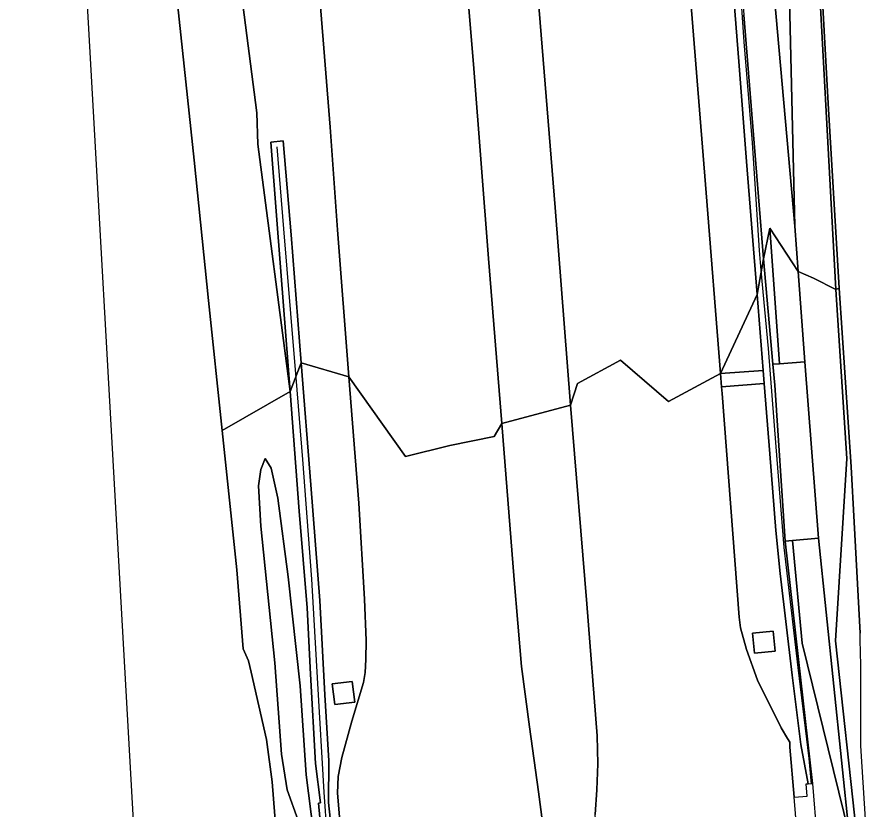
# Model space of a CAD drawing. Extents: x 157793 to 159380, y 380877 to 382313.
# Drawn here: x 157868.4 to 157936.1, y 380910.7 to 380974.3 of the extents above; entities that cross this region are included whole.
import ezdxf

# ---------------------------------------------------------------- set-up
doc = ezdxf.new("R2010")
doc.units = 0
for name, color, linetype in [('IMGEO_Berm_groen', 7, 'Continuous'), ('IMGEO_Geluidsscherm', 7, 'Continuous'), ('IMGEO_Grasland_overig', 7, 'Continuous'), ('IMGEO_Muur', 7, 'Continuous'), ('IMGEO_Rijbaan_autosnelweg', 7, 'Continuous'), ('IMGEO_Rijbaan_autoweg', 7, 'Continuous'), ('IMGEO_Terreindeel_gesloten', 7, 'Continuous'), ('IMGEO_Voetpad_open', 7, 'Continuous')]:
    doc.layers.add(name, color=color, linetype=linetype)

msp = doc.modelspace()

# ---------------------------------------------------------------- linework, layer by layer
at = {"layer": 'IMGEO_Berm_groen'}
for points in [[(157868.437, 381083.809), (157869.995, 381069.355), (157871.296, 381057.895), (157872.574, 381047.353), (157873.839, 381036.899), (157875.471, 381023.903), (157877.047, 381011.386), (157878.579, 380998.701), (157880.199, 380985.188), (157881.348, 380975.368), (157882.682, 380962.788), (157883.826, 380951.522), (157884.924, 380941.077), (157890.407, 380944.205), (157887.814, 380964.078), (157887.732, 380966.583), (157885.092, 380986.896), (157884.101, 381001.283), (157882.32, 381025.643), (157880.478, 381047.653), (157878.908, 381068.962), (157876.754, 381094.03)], [(157928.206, 381090.112), (157929.457, 381060.041), (157930.468, 381032.552), (157931.483, 381003.452), (157932.561, 380983.484), (157934.249, 380952.395), (157934.521, 380952.503), (157933.625, 380967.33), (157932.848, 380981.48), (157932.105, 380996.286), (157931.487, 381010.3), (157930.93, 381026.54), (157930.349, 381042.939), (157929.748, 381060.978), (157929.061, 381077.525)], [(157918.347, 381082.45), (157919.337, 381069.645), (157920.363, 381056.85), (157921.743, 381040.497), (157922.591, 381030.018), (157923.538, 381018.164), (157924.331, 381007.063), (157925.125, 380996.35), (157926.05, 380985.421), (157926.855, 380974.449), (157927.629, 380964.818), (157928.426, 380954.865), (157928.951, 380957.32), (157931.214, 380953.836), (157930.945, 380957.477), (157928.547, 380984.526), (157926.288, 381010.149), (157924.575, 381035.075), (157922.3, 381062.618), (157920.601, 381087.563)], [(157896.975, 381073.371), (157897.92, 381060.896), (157898.912, 381048.344), (157899.961, 381035.118), (157901, 381021.9), (157902.025, 381008.823), (157902.923, 380997.778), (157903.91, 380985.331), (157905.152, 380970.137), (157906.326, 380954.897), (157907.412, 380941.629), (157912.92, 380943.119), (157911.69, 380958.988), (157910.255, 380976.846), (157909.134, 380992.065), (157907.775, 381009.039), (157906.717, 381022.263), (157905.516, 381036.476), (157904.308, 381052.865), (157902.951, 381069.57), (157901.775, 381084.043)], [(157914.99, 381071.791), (157916.407, 381053.75), (157917.89, 381034.799), (157919.611, 381013.477), (157921.028, 380995.436), (157922.274, 380979.519), (157923.829, 380960.156), (157924.983, 380945.651), (157927.915, 380952.009), (157927.068, 380962.673), (157926.483, 380970.35), (157925.733, 380979.879), (157924.987, 380988.882), (157924.213, 380999.151), (157923.405, 381008.947), (157922.56, 381019.75), (157921.737, 381030.48), (157920.818, 381041.706), (157919.937, 381053.331), (157919.017, 381064.585), (157918.036, 381076.984)], [(157885.092, 380986.896), (157887.732, 380966.583), (157887.814, 380964.078), (157890.407, 380944.205), (157889.676, 380953.504), (157888.832, 380964.22), (157889.827, 380964.339), (157890.479, 380956.795), (157891.292, 380946.5), (157895.109, 380945.375), (157894.194, 380957.184), (157893.602, 380965.439), (157892.806, 380975.437)], [(157892.888, 380908.849), (157892.674, 380911.135), (157892.83, 380911.17), (157892.429, 380914.327), (157892.034, 380921.503), (157891.777, 380926.833), (157891.133, 380934.6), (157890.407, 380944.205), (157884.924, 380941.077), (157886.116, 380929.892), (157886.619, 380923.538), (157887.048, 380922.591), (157887.256, 380921.678), (157888.491, 380916.261), (157888.941, 380912.873), (157889.557, 380905.005)], [(157891.035, 380909.745), (157890.153, 380912.228), (157889.693, 380915.08), (157889.172, 380922.415), (157888.033, 380933.383), (157887.853, 380936.634), (157888.039, 380937.956), (157888.402, 380938.83), (157888.875, 380938.046), (157889.421, 380935.653), (157890.247, 380929.313), (157891.199, 380920.561), (157891.694, 380913.418), (157892.286, 380908.802)]]:
    msp.add_lwpolyline(points, dxfattribs=at)
for points in [[(157929.705, 380946.438), (157928.951, 380957.32), (157928.426, 380954.865), (157929.191, 380946.401)], [(157931.214, 380953.836), (157928.951, 380957.32), (157929.705, 380946.438), (157931.751, 380946.584)], [(157935.903, 380908.705), (157934.21, 380924.173), (157935.129, 380938.82), (157934.249, 380952.395), (157932.452, 380953.299), (157931.214, 380953.836), (157931.751, 380946.584), (157932.84, 380932.425), (157935.308, 380908.658)], [(157927.915, 380952.009), (157924.983, 380945.651), (157928.399, 380945.896)], [(157934.249, 380952.395), (157935.129, 380938.82), (157934.21, 380924.173), (157935.903, 380908.705), (157936.289, 380908.735), (157936.332, 380908.151), (157936.741, 380908.18), (157936.247, 380915.742), (157936.253, 380922.221), (157936.211, 380924.269), (157936.2, 380924.79), (157935.711, 380933.725), (157935.468, 380938.154), (157934.521, 380952.503)], [(157891.292, 380946.5), (157892.063, 380936.702), (157892.794, 380927.422), (157893.188, 380919.848), (157893.5, 380914.538), (157893.491, 380911.205), (157893.744, 380908.696), (157894.472, 380908.752), (157894.197, 380911.955), (157894.252, 380913.284), (157894.553, 380914.808), (157895.345, 380917.725), (157896.286, 380920.841), (157896.426, 380921.629), (157896.484, 380922.686), (157896.495, 380924.206), (157896.364, 380927.53), (157895.904, 380935.248), (157895.109, 380945.375)], [(157925.068, 380944.581), (157925.111, 380944.047), (157926.469, 380926.086), (157926.588, 380925.233), (157927.076, 380923.483), (157927.953, 380921.028), (157929.857, 380917.206), (157930.363, 380916.341), (157930.542, 380916.044), (157930.555, 380915.636), (157930.901, 380911.642), (157931.938, 380911.723), (157931.862, 380912.695), (157932.016, 380912.707), (157931.421, 380915.856), (157930.737, 380921.436), (157929.761, 380929.595), (157929.421, 380933.042), (157928.933, 380939.195), (157928.482, 380944.849)], [(157907.412, 380941.629), (157908.404, 380929.077), (157908.997, 380922.113), (157909.627, 380917.275), (157910.353, 380912.045), (157911.134, 380906.169), (157911.093, 380906.689), (157914.817, 380906.977), (157914.86, 380906.427), (157915.209, 380906.454), (157914.901, 380910.249), (157915.029, 380912.209), (157915.132, 380914.31), (157915.067, 380916.565), (157914.244, 380927.147), (157912.92, 380943.119)], [(157930.772, 380932.234), (157931.536, 380924.009), (157935.308, 380908.658), (157932.84, 380932.425)], [(157935.308, 380908.658), (157931.536, 380924.009), (157930.772, 380932.234), (157930.18, 380932.179), (157931.216, 380922.92), (157932.377, 380912.735), (157932.712, 380908.454), (157934.111, 380908.564)], [(157927.557, 380924.798), (157929.216, 380924.962), (157929.373, 380923.364), (157927.714, 380923.201)], [(157895.585, 380919.26), (157893.984, 380919.07), (157893.785, 380920.739), (157895.386, 380920.93)]]:
    msp.add_lwpolyline(points, close=True, dxfattribs=at)
at = {"layer": 'IMGEO_Geluidsscherm'}
for points in [[(157932.299, 380912.679), (157932.094, 380914.745), (157931.223, 380922.042), (157930.098, 380931.684), (157929.459, 380939.757), (157928.836, 380947.672), (157928.255, 380953.911), (157928.104, 380955.536), (157927.551, 380964.186), (157926.883, 380972.285), (157926.187, 380982.456), (157925.389, 380991.196), (157924.655, 380999.718), (157924.009, 381009.188), (157923.149, 381019.722), (157922.374, 381029.176), (157921.686, 381037.728), (157920.934, 381047.915), (157920.054, 381058.263), (157919.258, 381067.985), (157918.569, 381076.777)], [(157889.339, 380963.854), (157889.875, 380957.259), (157890.685, 380947.232), (157890.842, 380945.334), (157891.389, 380938.737), (157892.125, 380929.132), (157892.582, 380920.765), (157893.112, 380912.04), (157893.353, 380908.615)]]:
    msp.add_lwpolyline(points, dxfattribs=at)
at = {"layer": 'IMGEO_Grasland_overig'}
for points in [[(157913.473, 381175.278), (157913.948, 381169.42), (157915.854, 381144.419), (157918.211, 381117.336), (157920.601, 381087.563), (157922.3, 381062.618), (157924.575, 381035.075), (157926.288, 381010.149), (157928.547, 380984.526), (157930.945, 380957.477), (157930.33, 380983.606), (157929.61, 381003.113), (157927.881, 381032.582), (157927.28, 381059.627), (157926.271, 381090.298), (157925.029, 381119.132), (157922.833, 381148.001), (157920.681, 381175.304), (157920.218, 381176.161)], [(157934.249, 380952.395), (157932.561, 380983.484), (157931.483, 381003.452), (157930.468, 381032.552), (157929.457, 381060.041), (157928.206, 381090.112), (157926.654, 381119.574), (157924.887, 381147.943), (157922.704, 381175.61), (157920.681, 381175.304), (157922.833, 381148.001), (157925.029, 381119.132), (157926.271, 381090.298), (157927.28, 381059.627), (157927.881, 381032.582), (157929.61, 381003.113), (157930.33, 380983.606), (157930.945, 380957.477), (157931.214, 380953.836), (157932.452, 380953.299)], [(157893.065, 380905.269), (157892.286, 380908.802), (157891.694, 380913.418), (157891.199, 380920.561), (157890.247, 380929.313), (157889.421, 380935.653), (157888.875, 380938.046), (157888.402, 380938.83), (157888.039, 380937.956), (157887.853, 380936.634), (157888.033, 380933.383), (157889.172, 380922.415), (157889.693, 380915.08), (157890.153, 380912.228), (157891.035, 380909.745), (157891.354, 380908.112), (157891.389, 380905.142)]]:
    msp.add_lwpolyline(points, close=True, dxfattribs=at)
at = {"layer": 'IMGEO_Muur'}
msp.add_lwpolyline([(157925.733, 380979.879), (157926.483, 380970.35), (157927.068, 380962.673), (157927.915, 380952.009), (157928.426, 380954.865), (157927.629, 380964.818), (157926.855, 380974.449)], dxfattribs=at)
for points in [[(157891.292, 380946.5), (157890.479, 380956.795), (157889.827, 380964.339), (157888.832, 380964.22), (157889.676, 380953.504), (157890.407, 380944.205)], [(157927.915, 380952.009), (157928.399, 380945.896), (157928.482, 380944.849), (157928.933, 380939.195), (157929.421, 380933.042), (157929.761, 380929.595), (157930.737, 380921.436), (157931.421, 380915.856), (157932.016, 380912.707), (157932.377, 380912.735), (157931.216, 380922.92), (157930.18, 380932.179), (157929.343, 380944.713), (157929.191, 380946.401), (157928.426, 380954.865)], [(157890.407, 380944.205), (157891.133, 380934.6), (157891.777, 380926.833), (157892.034, 380921.503), (157892.429, 380914.327), (157892.83, 380911.17), (157892.674, 380911.135), (157892.888, 380908.849), (157892.902, 380908.63), (157893.744, 380908.696), (157893.491, 380911.205), (157893.5, 380914.538), (157893.188, 380919.848), (157892.794, 380927.422), (157892.063, 380936.702), (157891.292, 380946.5)]]:
    msp.add_lwpolyline(points, close=True, dxfattribs=at)
at = {"layer": 'IMGEO_Rijbaan_autosnelweg'}
for points in [[(157901.775, 381084.043), (157902.951, 381069.57), (157904.308, 381052.865), (157905.516, 381036.476), (157906.717, 381022.263), (157907.775, 381009.039), (157909.134, 380992.065), (157910.255, 380976.846), (157911.69, 380958.988), (157912.92, 380943.119), (157913.488, 380944.847), (157916.946, 380946.716), (157920.81, 380943.409), (157924.983, 380945.651), (157923.829, 380960.156), (157922.274, 380979.519), (157921.028, 380995.436), (157919.611, 381013.477), (157917.89, 381034.799), (157916.407, 381053.75), (157914.99, 381071.791)], [(157892.806, 380975.437), (157893.602, 380965.439), (157894.194, 380957.184), (157895.109, 380945.375), (157899.676, 380938.979), (157903.238, 380939.867), (157906.782, 380940.581), (157907.412, 380941.629), (157906.326, 380954.897), (157905.152, 380970.137), (157903.91, 380985.331)], [(157931.209, 380907.701), (157930.901, 380911.642), (157930.555, 380915.636), (157930.542, 380916.044), (157930.363, 380916.341), (157929.857, 380917.206), (157927.953, 380921.028), (157927.076, 380923.483), (157926.588, 380925.233), (157926.469, 380926.086), (157925.111, 380944.047), (157925.068, 380944.581), (157924.983, 380945.651), (157920.81, 380943.409), (157916.946, 380946.716), (157913.488, 380944.847), (157912.92, 380943.119), (157914.244, 380927.147), (157915.067, 380916.565), (157915.132, 380914.31), (157915.029, 380912.209), (157914.901, 380910.249)], [(157911.134, 380906.169), (157910.353, 380912.045), (157909.627, 380917.275), (157908.997, 380922.113), (157908.404, 380929.077), (157907.412, 380941.629), (157906.782, 380940.581), (157903.238, 380939.867), (157899.676, 380938.979), (157895.109, 380945.375), (157895.904, 380935.248), (157896.364, 380927.53), (157896.495, 380924.206), (157896.484, 380922.686), (157896.426, 380921.629), (157896.286, 380920.841), (157895.345, 380917.725), (157894.553, 380914.808), (157894.252, 380913.284), (157894.197, 380911.955), (157894.472, 380908.752)]]:
    msp.add_lwpolyline(points, dxfattribs=at)
at = {"layer": 'IMGEO_Rijbaan_autoweg'}
for points in [[(157929.061, 381077.525), (157929.748, 381060.978), (157930.349, 381042.939), (157930.93, 381026.54), (157931.487, 381010.3), (157932.105, 380996.286), (157932.848, 380981.48), (157933.625, 380967.33), (157934.521, 380952.503), (157935.468, 380938.154), (157935.711, 380933.725), (157936.2, 380924.79)], [(157873.061, 380993.31), (157877.694, 380911.151), (157878.123, 380903.557), (157878.269, 380903.568), (157881.524, 380903.814), (157884.753, 380904.059), (157889.316, 380904.404), (157889.6, 380904.426), (157889.557, 380905.005), (157888.941, 380912.873), (157888.491, 380916.261), (157887.256, 380921.678), (157887.048, 380922.591), (157886.619, 380923.538), (157886.116, 380929.892), (157884.924, 380941.077), (157883.826, 380951.522), (157882.682, 380962.788), (157881.348, 380975.368)]]:
    msp.add_lwpolyline(points, dxfattribs=at)
at = {"layer": 'IMGEO_Terreindeel_gesloten'}
for points in [[(157929.191, 380946.401), (157929.343, 380944.713), (157930.18, 380932.179), (157930.772, 380932.234), (157932.84, 380932.425), (157931.751, 380946.584), (157929.705, 380946.438)], [(157927.557, 380924.798), (157927.714, 380923.201), (157929.373, 380923.364), (157929.216, 380924.962)], [(157895.585, 380919.26), (157895.386, 380920.93), (157893.785, 380920.739), (157893.984, 380919.07)]]:
    msp.add_lwpolyline(points, close=True, dxfattribs=at)
at = {"layer": 'IMGEO_Voetpad_open'}
msp.add_lwpolyline([(157928.482, 380944.849), (157928.399, 380945.896), (157924.983, 380945.651), (157925.068, 380944.581)], close=True, dxfattribs=at)

doc.saveas('drawing.dxf')
